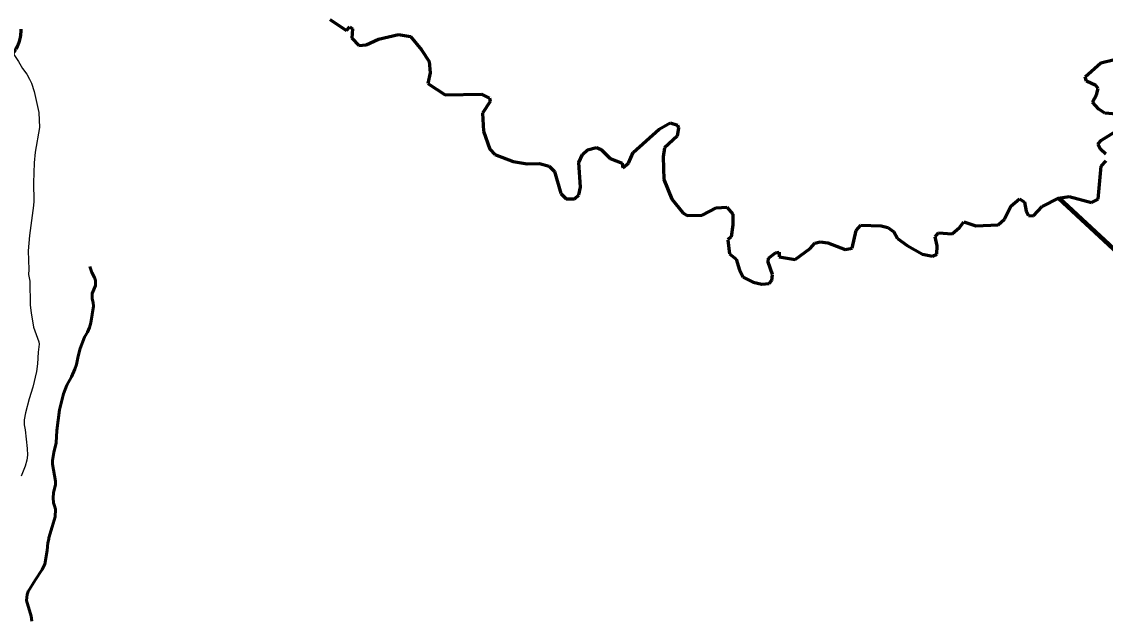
# Model space of a CAD drawing. Extents: x 553962 to 842807, y 8883888 to 9032388.
# Drawn here: x 753949 to 767338, y 8962466 to 8969828 of the extents above; entities that cross this region are included whole.
import ezdxf

# ---------------------------------------------------------------- set-up
doc = ezdxf.new("R2010")
doc.units = 0
doc.header["$LTSCALE"] = 150
doc.linetypes.add('LONG_DASH_SHORT_DASH', pattern=[9.9, 6, -1.2, 1.5, -1.2])
doc.linetypes.add('MEDIUM_DASHED', pattern=[4.5, 3, -1.5])
for name, color, linetype, lineweight in [('10', 7, 'MEDIUM_DASHED', 60), ('12', 7, 'Continuous', 25), ('24', 7, 'Continuous', 25), ('7', 7, 'LONG_DASH_SHORT_DASH', 60), ('9', 7, 'Continuous', 90)]:
    doc.layers.add(name, color=color, linetype=linetype, lineweight=lineweight)

msp = doc.modelspace()

# ---------------------------------------------------------------- linework, layer by layer
at = {"layer": '10'}
msp.add_spline([(753353.8, 8967411.3), (753402.1, 8967459.7), (753447.5, 8967537.9), (753569.9, 8968137.4), (753569.9, 8968618.2), (753685.3, 8969252.9), (753896.8, 8969522.2), (753935.3, 8969791.5), (753646.8, 8970214.6), (753242.9, 8970791.6), (753050.6, 8971291.7), (752896.7, 8971618.7), (753127.5, 8972484.2), (753300.6, 8973080.5), (753550.6, 8973484.4), (753646.8, 8973869.1), (753589.1, 8974215.3), (753589.1, 8974484.5), (753704.5, 8974811.5), (753723.7, 8975177), (753762.2, 8975427), (754089.2, 8975773.2), (754377.7, 8976100.2), (754550.8, 8976561.8), (754531.6, 8976946.5), (754538.8, 8979865.5)], degree=3, dxfattribs=at)
at = {"layer": '12'}
for points in [[(753798.1, 8969540.9), (753859.8, 8969409.4), (753909.1, 8969336.8), (753959.2, 8969249.6), (754012.5, 8969179), (754046.6, 8969117.8), (754069.8, 8969065.7), (754101.8, 8968966.1), (754161.6, 8968706.3), (754168.3, 8968520.8), (754116.9, 8968213), (754102.8, 8968082.3), (754094.2, 8967837.6), (754098.2, 8967608.9), (754095, 8967556.7), (754045.7, 8967185.6), (754028.2, 8966994.8), (754035.8, 8966766.1), (754034.7, 8966701.8), (754052, 8966621.5), (754053.6, 8966322.7), (754067.7, 8966231)], [(754067.7, 8966231), (754094.8, 8966053.9), (754159.8, 8965869.2), (754165.3, 8965840.1), (754154.7, 8965744.4), (754145.1, 8965598.1), (754131.9, 8965503.6), (754085.8, 8965310.9), (754041.9, 8965165.6), (753997.3, 8964994.1), (753981.7, 8964906.7), (753979, 8964845.2), (753990.8, 8964783.9), (754019.2, 8964554.2), (754021, 8964470.6), (754014.4, 8964409), (753992.6, 8964335.4), (753941.7, 8964212.4)]]:
    msp.add_lwpolyline(points, dxfattribs=at)
at = {"layer": '24', "lineweight": 53}
msp.add_lwpolyline([(754791, 8966800.1), (754815.2, 8966726), (754850.2, 8966663.9), (754863.5, 8966627.2), (754863, 8966568.8), (754819.6, 8966468.8), (754819.5, 8966405.5), (754823.4, 8966383.8), (754834.5, 8966356.5), (754835.4, 8966312.8), (754803.5, 8966105), (754789.3, 8966046.3), (754763, 8965990.7), (754725.1, 8965929.4), (754670.4, 8965790.2), (754645.4, 8965692), (754625.8, 8965590.1), (754606.6, 8965531.7), (754565, 8965436.8), (754508.3, 8965334.6), (754468.2, 8965229.1), (754418, 8965028.8), (754385.8, 8964773.7), (754376.5, 8964620.7), (754346.6, 8964503.9), (754329.8, 8964405.4), (754330.8, 8964358.1), (754367.8, 8964150.3), (754367.2, 8964106.8), (754343, 8964004.7), (754338.2, 8963942.6), (754341.4, 8963879.5), (754356.8, 8963844.3), (754367.2, 8963800.6), (754364.2, 8963706.1), (754324.4, 8963585.7), (754286.8, 8963450), (754285.7, 8963432), (754273.9, 8963387.1), (754266, 8963290.7), (754236.9, 8963123.5), (754201.7, 8963057.3), (754114.6, 8962926), (754027.8, 8962785.2), (754016.9, 8962748.7), (754010.6, 8962674.3), (754066.2, 8962478), (754076.2, 8962418.6)], dxfattribs=at)
at = {"layer": '24'}
msp.add_lwpolyline([(754791, 8966800.1), (754815.2, 8966726), (754850.2, 8966663.9), (754863.5, 8966627.2), (754863, 8966568.8), (754819.6, 8966468.8), (754819.5, 8966405.5), (754823.4, 8966383.8), (754834.5, 8966356.5), (754835.4, 8966312.8), (754803.5, 8966105), (754789.3, 8966046.3), (754763, 8965990.7), (754725.1, 8965929.4), (754670.4, 8965790.2), (754645.4, 8965692), (754625.8, 8965590.1), (754606.6, 8965531.7), (754565, 8965436.8), (754508.3, 8965334.6), (754468.2, 8965229.1), (754418, 8965028.8), (754385.8, 8964773.7), (754376.5, 8964620.7), (754346.6, 8964503.9), (754329.8, 8964405.4), (754330.8, 8964358.1), (754367.8, 8964150.3), (754367.2, 8964106.8), (754343, 8964004.7), (754338.2, 8963942.6), (754341.4, 8963879.5), (754356.8, 8963844.3), (754367.2, 8963800.6), (754364.2, 8963706.1), (754324.4, 8963585.7), (754286.8, 8963450), (754285.7, 8963432), (754273.9, 8963387.1), (754266, 8963290.7), (754236.9, 8963123.5), (754201.7, 8963057.3), (754114.6, 8962926), (754027.8, 8962785.2), (754016.9, 8962748.7), (754010.6, 8962674.3), (754066.2, 8962478), (754076.2, 8962418.6)], dxfattribs=at)
msp.add_spline([(754168.1, 8959356.7), (754118.5, 8959373.3), (754015.9, 8959439.5), (753963, 8959522.3), (753920, 8959565.3), (753863.7, 8959601.7), (753777.7, 8959624.9), (753671.8, 8959664.6), (753599, 8959727.5), (753470, 8959860), (753347.6, 8960035.4), (753188.7, 8960240.7), (753072.9, 8960336.7), (753006.8, 8960409.6), (752887.7, 8960462.5), (752692.4, 8960515.5), (752381.4, 8960598.3), (752318.6, 8960631.4), (752182.9, 8960823.4), (752133.3, 8960879.7), (752149.8, 8961088.3), (752153.1, 8961154.5), (752176.3, 8961240.6), (752202.8, 8961346.5), (752202.8, 8961459.1), (752163.1, 8961578.2), (752126.7, 8961627.9), (752100.2, 8961730.6), (752067.1, 8961783.5), (752020.8, 8961823.2), (751842.1, 8961922.6), (751815.6, 8962002), (751828.9, 8962035.1), (751891.7, 8962194.1), (751891.7, 8962247), (751799.1, 8962392.7), (751723, 8962475.5), (751686.6, 8962551.6), (751673.4, 8962674.1), (751680, 8962710.5), (751646.7, 8962746), (751629.2, 8962814.3), (751582.4, 8962896.2), (751541.5, 8962972.3), (751516.1, 8963036.6), (751490.8, 8963138), (751498.6, 8963270.7), (751510.3, 8963338.9), (751566.8, 8963485.2), (751623.3, 8963580.8), (751638.9, 8963627.6), (751638.9, 8963670.5), (751613.6, 8963762.2), (751561, 8963914.3), (751555.1, 8963990.3), (751566.8, 8964163.9), (751545.4, 8964241.9), (751500.6, 8964314.1), (751401.2, 8964419.4), (751358.3, 8964503.3), (751350.5, 8964659.3), (751381.7, 8964780.2), (751408.9, 8964864.1), (751405, 8964942.1), (751391.4, 8965002.6), (751327.1, 8965100.1), (751223.8, 8965226.9), (751149.7, 8965359.5), (751110.7, 8965523.3), (751102.9, 8965618.9), (751071.8, 8965913.4), (751038.6, 8966215.7), (751023, 8966471), (751017.2, 8966644)], degree=3, dxfattribs=at)
at = {"layer": '7'}
for points in [[(757754.8, 8969855.7), (757962.9, 8969718.5), (758005.2, 8969765.2), (758038.1, 8969737.6), (758029.7, 8969624), (758115.6, 8969531.9), (758205.5, 8969542.5), (758357.8, 8969613.2), (758603.6, 8969671), (758755.3, 8969645.6), (758888.7, 8969481.4), (758982.7, 8969336.6), (758994.5, 8969195.7), (758967.2, 8969062.8), (759180.8, 8968923.9), (759628.7, 8968933.4), (759730, 8968884.3), (759736.6, 8968843), (759642.6, 8968697.4), (759656.2, 8968476.3), (759734.5, 8968249.9), (759797.4, 8968186.8), (760020.8, 8968100.7), (760193.3, 8968069.4), (760346.5, 8968073.3), (760468.7, 8968041.8), (760531.4, 8967975.3), (760612.4, 8967703.8), (760676.7, 8967637.3), (760778.2, 8967637.3), (760833.4, 8967688.2), (760853, 8967781.7), (760833.6, 8968087.2), (760876.7, 8968185), (760939.1, 8968243.5), (761053, 8968271), (761107.6, 8968247.7), (761221.6, 8968138.1), (761368.5, 8968077.3), (761376.6, 8968022.9), (761447, 8968077.5), (761506.1, 8968210.7), (761825.6, 8968499.9), (761961, 8968579.3), (762052.9, 8968547.4), (762065.9, 8968514.3), (762049.6, 8968410.7), (761891.1, 8968267.7), (761875.3, 8968158.2), (761883.2, 8967876.5), (761983, 8967632.3), (762120.3, 8967463.7), (762171.6, 8967432.4), (762355.5, 8967436.4), (762528.1, 8967526.2), (762662.3, 8967534.7), (762735.1, 8967446.8), (762735.2, 8967316.2), (762713.7, 8967168.6), (762672.7, 8967130.8), (762696.2, 8966959), (762775.9, 8966891.5), (762816.7, 8966756.5), (762864.1, 8966670.5)], [(767477, 8968686.3), (767331.7, 8968698.3), (767257.5, 8968745.1), (767180.2, 8968833.8), (767230, 8968925.1), (767251.4, 8969001.3), (767220.2, 8969040.4), (767106.6, 8969091.4), (767091, 8969146.1), (767283.1, 8969319.4), (767449.7, 8969360.5)], [(767345.6, 8968191.3), (767279.1, 8968250.1), (767245.9, 8968314.6), (767289.2, 8968361.8), (767551.4, 8968522.1)], [(762864.1, 8966670.5), (762988, 8966606.5), (762988, 8966606.5), (763095.2, 8966585), (763183.7, 8966590.9), (763219.9, 8966628.1), (763224.1, 8966703.1), (763170.7, 8966857.1), (763174.8, 8966906), (763262.9, 8966969), (763309.8, 8966977.2), (763310.4, 8966921.6), (763507.9, 8966888.4), (763691, 8967024.3), (763748, 8967090.2), (763816.6, 8967107.8), (763910.7, 8967092.2), (764122.4, 8967010.1), (764212.2, 8967029.6), (764259.7, 8967244.8), (764318.7, 8967311.3), (764570.8, 8967305.5), (764649.7, 8967281.9), (764724.1, 8967231), (764771.2, 8967149), (764888.8, 8967062.9), (765079, 8966955.3), (765204.4, 8966928), (765255.2, 8966955.3), (765259.2, 8967057), (765236, 8967169.9), (765276.9, 8967219.6), (765446.1, 8967207), (765538.2, 8967283.2), (765589.3, 8967353.4), (765738, 8967305.5), (766013.4, 8967316.3), (766092, 8967385.3), (766172.2, 8967546), (766278, 8967639.8), (766338.4, 8967596.9), (766359.9, 8967483.6), (766389.1, 8967431), (766451.6, 8967426.9), (766559.3, 8967541.4), (766759, 8967644.4), (766891.7, 8967665.8), (767167.3, 8967590.9), (767251.2, 8967635.7), (767286.9, 8968042.4), (767349.5, 8968109.5)], [(762864.1, 8966670.5), (762988, 8966606.5), (762988, 8966606.5), (763095.2, 8966585), (763183.7, 8966590.9), (763219.9, 8966628.1), (763224.1, 8966703.1), (763170.7, 8966857.1), (763174.8, 8966906), (763262.9, 8966969), (763309.8, 8966977.2), (763310.4, 8966921.6), (763507.9, 8966888.4), (763691, 8967024.3), (763748, 8967090.2), (763816.6, 8967107.8), (763910.7, 8967092.2), (764122.4, 8967010.1), (764212.2, 8967029.6), (764259.7, 8967244.8), (764318.7, 8967311.3), (764570.8, 8967305.5), (764649.7, 8967281.9), (764724.1, 8967231), (764771.2, 8967149), (764888.8, 8967062.9), (765079, 8966955.3), (765204.4, 8966928), (765255.2, 8966955.3), (765259.2, 8967057), (765236, 8967169.9), (765276.9, 8967219.6), (765446.1, 8967207), (765538.2, 8967283.2), (765589.3, 8967353.4), (765738, 8967305.5), (766013.4, 8967316.3), (766092, 8967385.3), (766172.2, 8967546), (766278, 8967639.8), (766338.4, 8967596.9), (766359.9, 8967483.6), (766389.1, 8967431), (766451.6, 8967426.9), (766559.3, 8967541.4), (766759, 8967644.4), (766836.9, 8967657)]]:
    msp.add_lwpolyline(points, dxfattribs=at)
at = {"layer": '9'}
msp.add_lwpolyline([(779222.2, 8951211.2), (778550.6, 8954494.6), (777527.6, 8956664.6), (776378.1, 8958732.8), (766764.9, 8967647.5)], dxfattribs=at)

doc.saveas('drawing.dxf')
